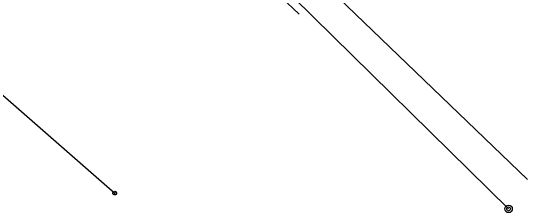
# Model space of a CAD drawing. Extents: x 2377639 to 2379738, y 729875 to 732734.
# Drawn here: x 2378926.7 to 2379199.3, y 730954.3 to 731060.9 of the extents above; entities that cross this region are included whole.
import ezdxf

# ---------------------------------------------------------------- set-up
doc = ezdxf.new("R2010")
doc.units = 0
for name, color, linetype in [('Default', 7, 'Continuous'), ('TOPO_GAS_Line', 7, 'Continuous'), ('TOPO_SAN_Plastic-Pipe', 7, 'Continuous'), ('TOPO_SAN_Sewer-Manhole', 7, 'Continuous'), ('TOPO_TV_Cable-Overhead', 7, 'Continuous'), ('TOPO_WTRUTIL_Line', 7, 'Continuous'), ('TOPO_WTRUTIL_Valve', 7, 'Continuous')]:
    doc.layers.add(name, color=color, linetype=linetype)

# ---------------------------------------------------------------- blocks, each defined once
blk = doc.blocks.new('MH_16')
at = {"layer": 'Default'}
for radius in [0.0254, 0.0127]:
    blk.add_circle((0, 0), radius, dxfattribs=at)
blk = doc.blocks.new('WV_6')
at = {"layer": 'Default'}
blk.add_circle((0, 0), 0.0127, dxfattribs=at)
for start, end in [(0, 180), (180, 0)]:
    blk.add_arc((0, 0), 0.00318, start, end, dxfattribs=at)

msp = doc.modelspace()

# ---------------------------------------------------------------- linework, layer by layer
at = {"layer": 'TOPO_GAS_Line'}
msp.add_line((2378817.91, 731309.25), (2379078.96, 731058.81), dxfattribs=at)
at = {"layer": 'TOPO_SAN_Plastic-Pipe'}
msp.add_line((2379189.26, 730956.35), (2378923.42, 731217.48), dxfattribs=at)
at = {"layer": 'TOPO_TV_Cable-Overhead'}
msp.add_line((2379199.34, 730971.87), (2378747.39, 731406.04), dxfattribs=at)
at = {"layer": 'TOPO_WTRUTIL_Line'}
msp.add_line((2378830.45, 731096.49), (2378981.7, 730964.65), dxfattribs=at)

# ---------------------------------------------------------------- block references
at = {"layer": 'TOPO_SAN_Sewer-Manhole', "xscale": 78.74000000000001, "yscale": 78.74000000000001}
msp.add_blockref('MH_16', (2379189.26, 730956.35), dxfattribs=at)
at = {"layer": 'TOPO_WTRUTIL_Valve', "xscale": 78.74000000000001, "yscale": 78.74000000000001}
msp.add_blockref('WV_6', (2378981.7, 730964.65), dxfattribs=at)

doc.saveas('drawing.dxf')
